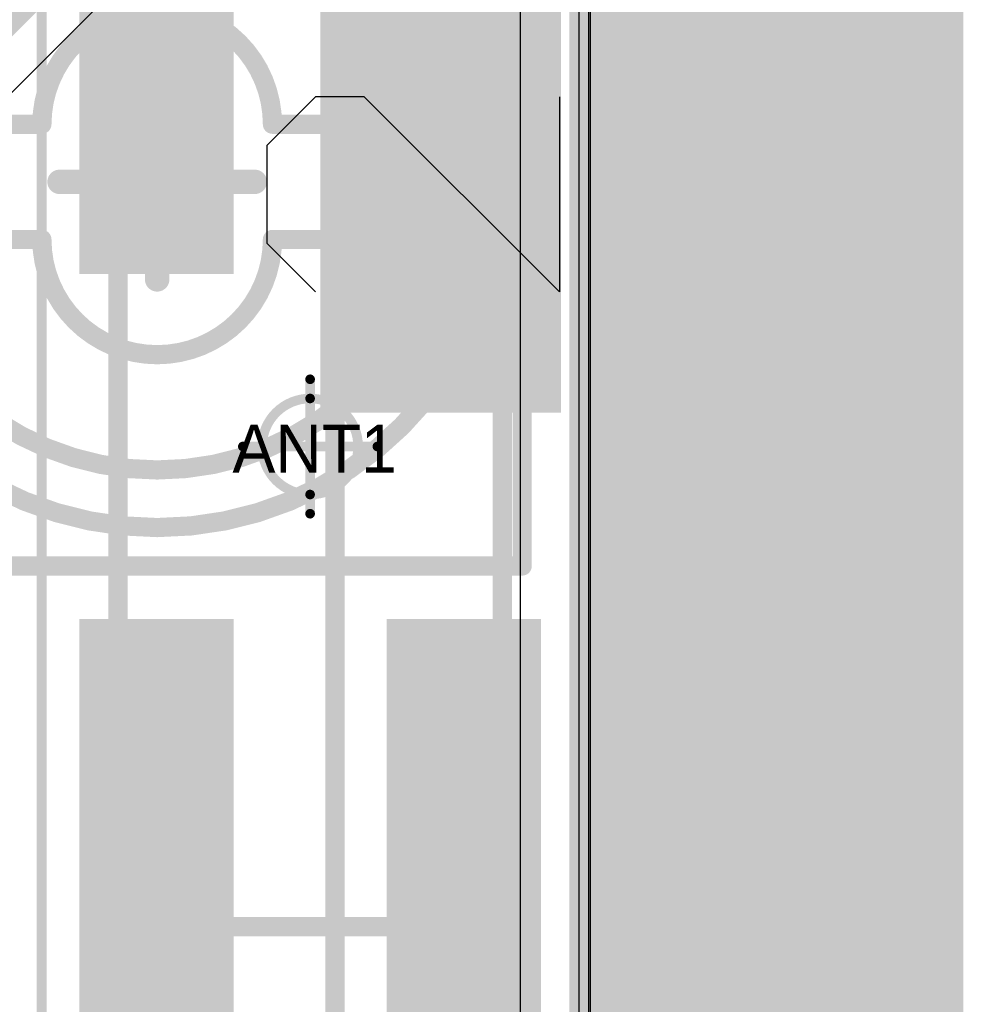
# Model space of a CAD drawing. Header units: millimetres. Extents: x -2 to 68, y -2 to 27.4.
# Tile 512 of 594: x 63.1 to 68, y 5.2 to 10.3. Entities that reach past the tile are written whole.
import ezdxf

# ---------------------------------------------------------------- set-up
doc = ezdxf.new("R2010")
doc.units = ezdxf.units.MM
for name, color, linetype in [('BottomLayer', 5, 'Continuous'), ('Mechanical1', 6, 'Continuous'), ('Mechanical13', 56, 'Continuous'), ('Mechanical15', 56, 'Continuous'), ('Mechanical2', 216, 'Continuous'), ('Mechanical3', 76, 'Continuous'), ('Mechanical4', 56, 'Continuous'), ('MidLayer1', 16, 'Continuous'), ('MidLayer2', 76, 'Continuous'), ('MidLayer3', 90, 'Continuous'), ('MidLayer4', 156, 'Continuous'), ('MidLayer5', 130, 'Continuous'), ('MidLayer6', 216, 'Continuous'), ('MidLayer7', 6, 'Continuous'), ('MidLayer8', 54, 'Continuous'), ('TopLayer', 1, 'Continuous'), ('TopPaste', 8, 'Continuous'), ('TopSolder', 216, 'Continuous')]:
    doc.layers.add(name, color=color, linetype=linetype)

# ---------------------------------------------------------------- blocks, each defined once
blk = doc.blocks.new('U_FL_R_SMT_1_60__1_118')
at = {"layer": 'Mechanical13'}
for points, const_width in [([(1.800098, 0, 1), (-1.800098, 0, 1)], 0.100076), ([(1.500124, 0, 1), (-1.500124, 0, 1)], 0.100076), ([(-1.525143, 0.299974, 1), (-1.475105, 0.299974, 1)], 0.050038), ([(-0.6249669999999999, 0.299974, 1), (-0.5749289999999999, 0.299974, 1)], 0.050038), ([(-0.6249669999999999, 0.299974, 1), (-0.5749289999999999, 0.299974, 1)], 0.050038), ([(0.5749289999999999, 0.299974, 1), (0.6249669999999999, 0.299974, 1)], 0.050038), ([(0.5749289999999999, 0.299974, 1), (0.6249669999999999, 0.299974, 1)], 0.050038), ([(1.475105, 0.299974, 1), (1.525143, 0.299974, 1)], 0.050038), ([(-1.825117, 0, 1), (-1.775079, 0, 1)], 0.050038), ([(-1.525143, 0, 1), (-1.475105, 0, 1)], 0.050038), ([(1.475105, 0, 1), (1.525143, 0, 1)], 0.050038), ([(1.775079, 0, 1), (1.825117, 0, 1)], 0.050038), ([(-1.525143, -0.299974, 1), (-1.475105, -0.299974, 1)], 0.050038), ([(-0.6249669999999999, -0.299974, 1), (-0.5749289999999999, -0.299974, 1)], 0.050038), ([(-0.6249669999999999, -0.299974, 1), (-0.5749289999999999, -0.299974, 1)], 0.050038), ([(0.5749289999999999, -0.299974, 1), (0.6249669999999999, -0.299974, 1)], 0.050038), ([(0.5749289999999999, -0.299974, 1), (0.6249669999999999, -0.299974, 1)], 0.050038), ([(1.475105, -0.299974, 1), (1.525143, -0.299974, 1)], 0.050038)]:
    blk.add_lwpolyline(points, format="xyb", close=True, dxfattribs=dict(at, const_width=const_width))
at = {"layer": 'Mechanical13', "const_width": 0.100076}
for points in [[(-0.5999479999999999, 0.299974, -0.9999999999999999), (0.5999479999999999, 0.299974)], [(0.5999479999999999, -0.299974, -0.9999999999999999), (-0.5999479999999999, -0.299974)]]:
    blk.add_lwpolyline(points, format="xyb", dxfattribs=at)
for points in [[(-0.5999479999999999, 0.299974), (-1.500124, 0.299974)], [(1.500124, 0.299974), (0.5999479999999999, 0.299974)], [(-0.5999479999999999, -0.299974), (-1.500124, -0.299974)], [(1.500124, -0.299974), (0.5999479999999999, -0.299974)]]:
    blk.add_lwpolyline(points, dxfattribs=at)
at = {"layer": 'Mechanical15'}
for points, const_width in [([(-1.89992, 1.999996), (-1.89992, -1.999996)], 0.100076), ([(1.89992, 1.999996), (-1.89992, 1.999996)], 0.100076), ([(1.89992, 1.999996), (1.89992, -1.999996)], 0.100076), ([(0, 0.508), (0, -0.508)], 0.127), ([(0.508, 0), (-0.508, 0)], 0.127), ([(1.89992, -1.999996), (-1.89992, -1.999996)], 0.100076)]:
    blk.add_lwpolyline(points, dxfattribs=dict(at, const_width=const_width))
for points, const_width in [([(-1.924939, 1.999996, 1), (-1.874901, 1.999996, 1)], 0.050038), ([(-1.924939, 1.999996, 1), (-1.874901, 1.999996, 1)], 0.050038), ([(1.874901, 1.999996, 1), (1.924939, 1.999996, 1)], 0.050038), ([(1.874901, 1.999996, 1), (1.924939, 1.999996, 1)], 0.050038), ([(-0.03175, 0.508, 1), (0.03175, 0.508, 1)], 0.0635), ([(0.249936, 0, 1), (-0.249936, 0, 1)], 0.100076), ([(-0.5397500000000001, 0, 1), (-0.47625, 0, 1)], 0.0635), ([(0.47625, 0, 1), (0.5397500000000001, 0, 1)], 0.0635), ([(-0.2749549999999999, 0, 1), (-0.224917, 0, 1)], 0.050038), ([(0.224917, 0, 1), (0.2749549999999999, 0, 1)], 0.050038), ([(-0.03175, -0.508, 1), (0.03175, -0.508, 1)], 0.0635), ([(-1.924939, -1.999996, 1), (-1.874901, -1.999996, 1)], 0.050038), ([(-1.924939, -1.999996, 1), (-1.874901, -1.999996, 1)], 0.050038), ([(1.874901, -1.999996, 1), (1.924939, -1.999996, 1)], 0.050038), ([(1.874901, -1.999996, 1), (1.924939, -1.999996, 1)], 0.050038)]:
    blk.add_lwpolyline(points, format="xyb", close=True, dxfattribs=dict(at, const_width=const_width))
at = {"layer": 'TopLayer'}
for points in [[(-0.94996, -1.099947), (-0.94996, 1.099947), (-1.999996, -1.099947), (-1.999996, 1.099947)], [(1.999996, -1.099947), (1.999996, 1.099947), (0.94996, -1.099947), (0.94996, 1.099947)], [(0.525018, -1.099947), (-0.525018, -1.099947), (0.525018, -2.099945), (-0.525018, -2.099945)]]:
    blk.add_solid(points, dxfattribs=at)
at = {"layer": 'TopSolder'}
for points in [[(-0.8483599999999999, -1.201547), (-0.8483599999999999, 1.201547), (-2.101596, -1.201547), (-2.101596, 1.201547)], [(2.101596, -1.201547), (2.101596, 1.201547), (0.8483599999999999, -1.201547), (0.8483599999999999, 1.201547)], [(0.626618, -0.998347), (-0.626618, -0.998347), (0.626618, -2.201545), (-0.626618, -2.201545)]]:
    blk.add_solid(points, dxfattribs=at)
blk = doc.blocks.new('2450AT42E0100E_165')
at = {"layer": 'Mechanical13', "const_width": 0.0999998}
for points in [[(2.50000008, 1.00000054), (-2.50000008, 1.00000054)], [(2.50000008, -1.00000054), (2.50000008, 1.00000054)], [(2.50000008, -1.00000054), (-2.50000008, -1.00000054)]]:
    blk.add_lwpolyline(points, dxfattribs=at)
at = {"layer": 'Mechanical13', "const_width": 0.0499999}
for points in [[(2.4750014, 1.00000054, 1), (2.52499876, 1.00000054, 1)], [(2.4750014, 1.00000054, 1), (2.52499876, 1.00000054, 1)], [(2.4750014, -1.00000054, 1), (2.52499876, -1.00000054, 1)], [(2.4750014, -1.00000054, 1), (2.52499876, -1.00000054, 1)]]:
    blk.add_lwpolyline(points, format="xyb", close=True, dxfattribs=at)
at = {"layer": 'Mechanical15'}
for points, const_width in [([(3.429, 1.39999974), (-3.429, 1.39999974)], 0.0508), ([(0, -0.3499993), (0, 0.3499993)], 0.0499999), ([(0.3499993, 0), (-0.3499993, 0)], 0.0499999), ([(3.429, -1.397), (-3.429, -1.397)], 0.0508)]:
    blk.add_lwpolyline(points, dxfattribs=dict(at, const_width=const_width))
for points, const_width in [([(-0.01249934, 0.3499993, 1), (0.01249934, 0.3499993, 1)], 0.02499868), ([(0.2499995, 0, 1), (-0.2499995, 0, 1)], 0.0499999), ([(-0.36249864, 0, 1), (-0.33749996, 0, 1)], 0.02499868), ([(-0.26249884, 0, 1), (-0.23750016, 0, 1)], 0.02499868), ([(0.23750016, 0, 1), (0.26249884, 0, 1)], 0.02499868), ([(0.33749996, 0, 1), (0.36249864, 0, 1)], 0.02499868), ([(-0.01249934, -0.3499993, 1), (0.01249934, -0.3499993, 1)], 0.02499868)]:
    blk.add_lwpolyline(points, format="xyb", close=True, dxfattribs=dict(at, const_width=const_width))
at = {"layer": 'TopLayer'}
for points in [[(-1.00000054, 1.10000034), (-3.12999882, 1.10000034), (-1.00000054, 0.50000154), (-3.12999882, 0.50000154)], [(3.12999882, 1.10000034), (1.00000054, 1.10000034), (3.12999882, 0.50000154), (1.00000054, 0.50000154)], [(-1.00000054, -0.50000154), (-3.12999882, -0.50000154), (-1.00000054, -1.10000034), (-3.12999882, -1.10000034)], [(3.12999882, -0.50000154), (1.00000054, -0.50000154), (3.12999882, -1.10000034), (1.00000054, -1.10000034)]]:
    blk.add_solid(points, dxfattribs=at)
at = {"layer": 'TopPaste'}
for points in [[(-1.00000054, 1.10000034), (-3.12999882, 1.10000034), (-1.00000054, 0.50000154), (-3.12999882, 0.50000154)], [(3.12999882, 1.10000034), (1.00000054, 1.10000034), (3.12999882, 0.50000154), (1.00000054, 0.50000154)], [(-1.00000054, -0.50000154), (-3.12999882, -0.50000154), (-1.00000054, -1.10000034), (-3.12999882, -1.10000034)], [(3.12999882, -0.50000154), (1.00000054, -0.50000154), (3.12999882, -1.10000034), (1.00000054, -1.10000034)]]:
    blk.add_solid(points, dxfattribs=at)
at = {"layer": 'TopSolder'}
for points in [[(-0.89840054, 1.20160034), (-3.231598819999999, 1.20160034), (-0.89840054, 0.39840154), (-3.231598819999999, 0.39840154)], [(3.231598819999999, 1.20160034), (0.89840054, 1.20160034), (3.231598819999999, 0.39840154), (0.89840054, 0.39840154)], [(-0.89840054, -0.39840154), (-3.231598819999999, -0.39840154), (-0.89840054, -1.20160034), (-3.231598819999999, -1.20160034)], [(3.231598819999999, -0.39840154), (0.89840054, -0.39840154), (3.231598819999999, -1.20160034), (0.89840054, -1.20160034)]]:
    blk.add_solid(points, dxfattribs=at)

msp = doc.modelspace()

# ---------------------------------------------------------------- linework, layer by layer
at = {"layer": 'BottomLayer'}
for p, q in [((65.73412304, 15.45389594), (65.73412304, 3.54882958)), ((62.70328835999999, 9.51976252), (64.32965036, 11.14612452))]:
    msp.add_line(p, q, dxfattribs=at)
at = {"layer": 'BottomLayer', "const_width": 0.0999998}
msp.add_lwpolyline([(62.52304996, 9.700000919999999), (64.14941196, 11.32636292)], dxfattribs=at)
at = {"layer": 'Mechanical1'}
for p, q in [((64.66848128, 9.88137978), (64.41456256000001, 9.627461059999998)), ((64.92239746, 9.88137978), (64.66848128, 9.88137978)), ((65.9380698, 8.86570744), (64.92239746, 9.88137978)), ((65.9380698, 9.88137978), (65.9380698, 8.86570744)), ((64.41456256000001, 9.627461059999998), (64.41456256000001, 9.11962616)), ((64.41456256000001, 9.11962616), (64.66848128, 8.86570744))]:
    msp.add_line(p, q, dxfattribs=at)
at = {"layer": 'Mechanical1', "const_width": 0.0999998}
msp.add_lwpolyline([(64.77, 2.032), (64.77, 8.45930744)], dxfattribs=at)
at = {"layer": 'Mechanical1', "const_width": 0.0499999}
msp.add_lwpolyline([(64.74500131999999, 8.45930744, 1), (64.79499867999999, 8.45930744, 1)], format="xyb", close=True, dxfattribs=at)
at = {"layer": 'Mechanical3', "const_width": 2.00000108}
msp.add_lwpolyline([(67.04002593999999, 2.032), (67.04002593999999, 23.368)], dxfattribs=at)
at = {"layer": 'Mechanical4', "const_width": 0.0999998}
msp.add_lwpolyline([(66.03999999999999, 2.032), (66.03999999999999, 23.368)], dxfattribs=at)
at = {"layer": 'MidLayer1'}
msp.add_line((66.10001004, 3.82501394), (66.10001004, 14.80663282), dxfattribs=at)
at = {"layer": 'MidLayer2'}
msp.add_line((66.10001004, 3.82501394), (66.10001004, 14.80663282), dxfattribs=at)
at = {"layer": 'MidLayer3'}
msp.add_line((66.09070347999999, 3.82501394), (66.09070347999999, 14.80663282), dxfattribs=at)
at = {"layer": 'MidLayer4'}
msp.add_line((65.73412304, 15.45389594), (65.73412304, 3.54882958), dxfattribs=at)
at = {"layer": 'MidLayer5'}
msp.add_line((66.10001004, 3.82501394), (66.10001004, 14.80663282), dxfattribs=at)
at = {"layer": 'MidLayer6'}
msp.add_line((66.10001004, 3.82501394), (66.10001004, 14.80663282), dxfattribs=at)
at = {"layer": 'MidLayer7'}
msp.add_line((66.10001004, 3.82501394), (66.10001004, 14.80663282), dxfattribs=at)
at = {"layer": 'MidLayer8'}
msp.add_line((66.10001004, 3.82501394), (66.10001004, 14.80663282), dxfattribs=at)
at = {"layer": 'TopLayer'}
msp.add_line((66.04048514, 5.05546106), (66.04048514, 11.3154587), dxfattribs=at)
for points, const_width in [([(63.84048445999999, 10.12543568), (63.84048445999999, 11.99434482)], 0.27999944), ([(65.43786759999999, 10.12805442), (65.43786759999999, 11.38669808)], 0.499999), ([(65.43786759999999, 10.12805442), (65.44048633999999, 10.12543568)], 0.499999), ([(65.4252438, 5.98019378), (65.44048633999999, 5.99543632)], 0.499999), ([(65.4252438, 4.519549), (65.4252438, 5.98019378)], 0.499999)]:
    msp.add_lwpolyline(points, dxfattribs=dict(at, const_width=const_width))
for points, const_width in [([(65.31286911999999, 10.12805442, 1), (65.56286607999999, 10.12805442, 1)], 0.2499995), ([(65.31286911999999, 10.12805442, 1), (65.56286607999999, 10.12805442, 1)], 0.2499995), ([(65.31548785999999, 10.12543568, 1), (65.56548482, 10.12543568, 1)], 0.2499995), ([(63.7704846, 10.12543568, 1), (63.91048432, 10.12543568, 1)], 0.13999972), ([(65.30024532, 5.98019378, 1), (65.55024228, 5.98019378, 1)], 0.2499995), ([(65.30024532, 5.98019378, 1), (65.55024228, 5.98019378, 1)], 0.2499995), ([(65.31548785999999, 5.99543632, 1), (65.56548482, 5.99543632, 1)], 0.2499995)]:
    msp.add_lwpolyline(points, format="xyb", close=True, dxfattribs=dict(at, const_width=const_width))

# ---------------------------------------------------------------- block references
for name, p, rotation in [('U_FL_R_SMT_1_60__1_118', (63.84447987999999, 9.43840124), 180), ('2450AT42E0100E_165', (64.64048539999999, 8.060436), 270)]:
    msp.add_blockref(name, p, dxfattribs=dict(rotation=rotation))

# ---------------------------------------------------------------- texts
at = {"layer": 'Mechanical2'}
msp.add_text('ANT1', height=0.2499995, dxfattribs=at).set_placement((64.2366, 7.924799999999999))

doc.saveas('drawing.dxf')
